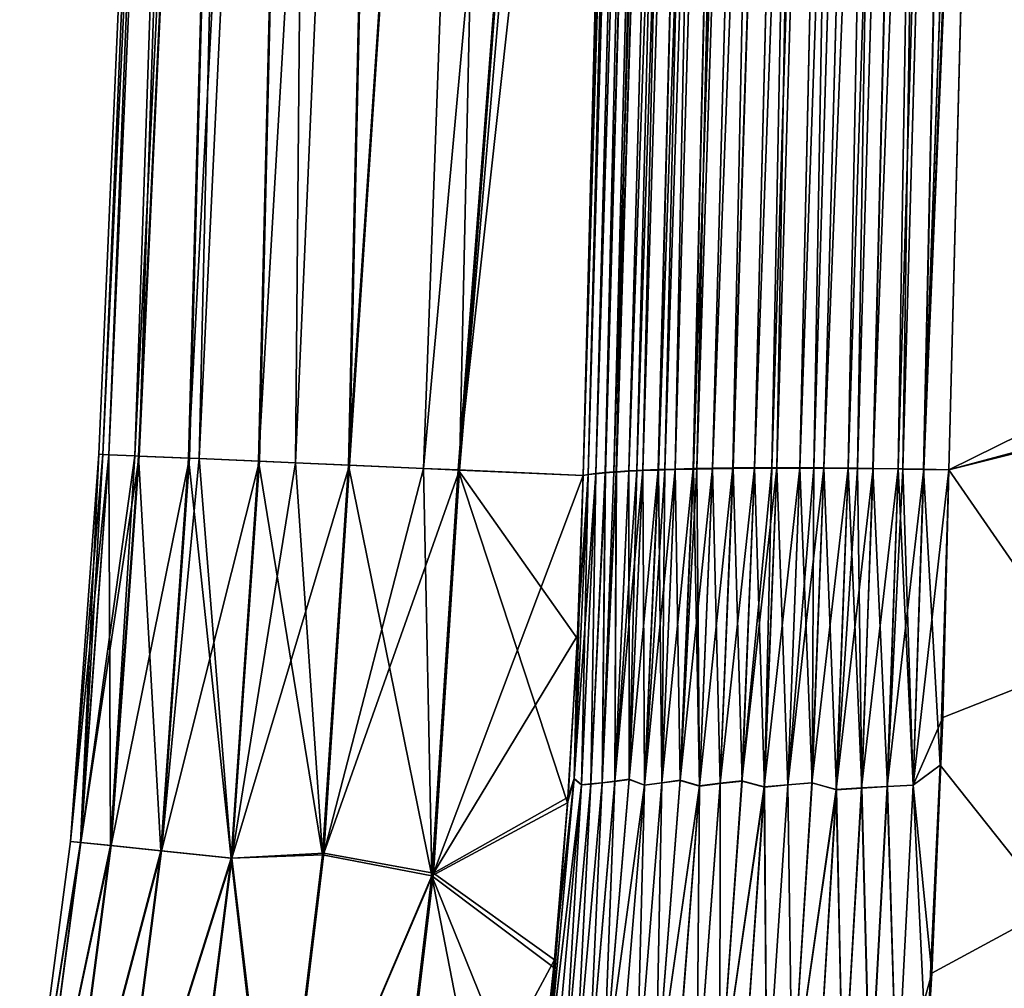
# Model space of a CAD drawing. Header units: metres. Extents: x -2 to 102, y -85 to 102.
# Tile 297 of 343: x 94.09 to 96.19, y 37.44 to 39.51. Entities that reach past the tile are written whole.
import ezdxf

# ---------------------------------------------------------------- set-up
doc = ezdxf.new("R2010")
doc.units = ezdxf.units.M
doc.layers.add('solid_21064300', color=7, linetype='CONTINUOUS')

msp = doc.modelspace()

# ---------------------------------------------------------------- linework, layer by layer
at = {"layer": 'solid_21064300'}
for points in [[(95.491081, 45.150414, 9.238397), (95.301392, 38.537289, 9.530889), (95.317917, 38.539455, 9.582967)], [(95.491081, 45.150414, 9.238397), (95.466171, 45.096939, 9.152744), (95.301392, 38.537289, 9.530889)], [(95.491081, 45.150414, 9.238397), (95.317917, 38.539455, 9.582967), (95.337967, 38.541473, 9.633803)], [(95.524361, 45.15361, 9.323178), (95.337967, 38.541473, 9.633803), (95.356407, 38.542969, 9.67327)], [(95.524361, 45.15361, 9.323178), (95.491081, 45.150414, 9.238397), (95.337967, 38.541473, 9.633803)], [(95.566597, 45.142269, -9.404232), (95.361687, 38.542671, -9.683724), (95.356377, 38.54232, -9.673306)], [(95.566597, 45.142269, -9.404232), (95.356377, 38.54232, -9.673306), (95.523895, 45.139561, -9.323754)], [(95.524361, 45.15361, 9.323178), (95.356407, 38.542969, 9.67327), (95.361443, 38.543335, 9.683156)], [(95.56707, 45.156319, 9.403641), (95.361443, 38.543335, 9.683156), (95.388245, 38.545029, 9.730797)], [(95.56707, 45.156319, 9.403641), (95.524361, 45.15361, 9.323178), (95.361443, 38.543335, 9.683156)], [(95.566597, 45.142269, -9.404232), (95.388504, 38.544239, -9.731308), (95.361687, 38.542671, -9.683724)], [(95.56707, 45.156319, 9.403641), (95.388245, 38.545029, 9.730797), (95.405708, 38.545956, 9.758232)], [(95.618179, 45.144455, -9.479347), (95.405685, 38.545086, -9.758277), (95.388504, 38.544239, -9.731308)], [(95.618179, 45.144455, -9.479347), (95.388504, 38.544239, -9.731308), (95.566597, 45.142269, -9.404232)], [(95.618179, 45.144455, -9.479347), (95.418503, 38.545654, -9.776953), (95.405685, 38.545086, -9.758277)], [(95.56707, 45.156319, 9.403641), (95.405708, 38.545956, 9.758232), (95.418243, 38.546551, 9.7765)], [(95.618652, 45.158501, 9.478742), (95.418243, 38.546551, 9.7765), (95.451294, 38.547894, 9.820052)], [(95.618652, 45.158501, 9.478742), (95.56707, 45.156319, 9.403641), (95.418243, 38.546551, 9.7765)], [(95.618179, 45.144455, -9.479347), (95.451546, 38.546913, -9.820446), (95.418503, 38.545654, -9.776953)], [(95.618652, 45.158501, 9.478742), (95.451294, 38.547894, 9.820052), (95.465073, 38.54837, 9.83652)], [(95.677963, 45.146084, -9.548125), (95.46505, 38.547356, -9.83657), (95.451546, 38.546913, -9.820446)], [(95.677963, 45.146084, -9.548125), (95.451546, 38.546913, -9.820446), (95.618179, 45.144455, -9.479347)], [(95.677963, 45.146084, -9.548125), (95.487488, 38.548008, -9.861586), (95.46505, 38.547356, -9.83657)], [(95.618652, 45.158501, 9.478742), (95.465073, 38.54837, 9.83652), (95.487244, 38.549049, 9.861248)], [(95.678444, 45.160126, 9.547505), (95.487244, 38.549049, 9.861248), (95.525932, 38.550014, 9.899897)], [(95.678444, 45.160126, 9.547505), (95.618652, 45.158501, 9.478742), (95.487244, 38.549049, 9.861248)], [(95.677963, 45.146084, -9.548125), (95.526154, 38.548935, -9.900178), (95.487488, 38.548008, -9.861586)], [(95.678444, 45.160126, 9.547505), (95.525932, 38.550014, 9.899897), (95.533592, 38.550175, 9.90695)], [(95.745186, 45.147137, -9.609674), (95.533569, 38.549088, -9.907001), (95.526154, 38.548935, -9.900178)], [(95.745186, 45.147137, -9.609674), (95.526154, 38.548935, -9.900178), (95.677963, 45.146084, -9.548125)], [(95.745186, 45.147137, -9.609674), (95.567368, 38.549686, -9.936043), (95.533569, 38.549088, -9.907001)], [(95.745659, 45.161179, 9.609038), (95.533592, 38.550175, 9.90695), (95.567177, 38.550781, 9.935814)], [(95.745659, 45.161179, 9.609038), (95.678444, 45.160126, 9.547505), (95.533592, 38.550175, 9.90695)], [(95.745659, 45.161179, 9.609038), (95.567177, 38.550781, 9.935814), (95.610237, 38.551342, 9.968457)], [(95.818962, 45.147602, -9.663193), (95.610939, 38.550262, -9.969014), (95.567368, 38.549686, -9.936043)], [(95.818962, 45.147602, -9.663193), (95.567368, 38.549686, -9.936043), (95.745186, 45.147137, -9.609674)], [(95.819435, 45.161644, 9.662544), (95.610237, 38.551342, 9.968457), (95.656525, 38.551712, 9.998799)], [(95.819435, 45.161644, 9.662544), (95.745659, 45.161179, 9.609038), (95.610237, 38.551342, 9.968457)], [(95.818962, 45.147602, -9.663193), (95.656654, 38.550659, -9.998937), (95.610939, 38.550262, -9.969014)], [(95.819435, 45.161644, 9.662544), (95.656525, 38.551712, 9.998799), (95.693848, 38.551857, 10.020112)], [(95.898338, 45.147472, -9.707987), (95.656654, 38.550659, -9.998937), (95.818962, 45.147602, -9.663193)], [(95.898338, 45.147472, -9.707987), (95.693825, 38.550842, -10.020155), (95.656654, 38.550659, -9.998937)], [(95.898338, 45.147472, -9.707987), (95.704308, 38.550873, -10.025671), (95.693825, 38.550842, -10.020155)], [(95.819435, 45.161644, 9.662544), (95.693848, 38.551857, 10.020112), (95.704216, 38.551872, 10.025572)], [(95.898811, 45.161514, 9.707327), (95.819435, 45.161644, 9.662544), (95.704216, 38.551872, 10.025572)], [(95.898811, 45.161514, 9.707327), (95.704216, 38.551872, 10.025572), (95.753624, 38.55183, 10.049026)], [(95.898338, 45.147472, -9.707987), (95.75367, 38.550907, -10.049092), (95.704308, 38.550873, -10.025671)], [(95.898811, 45.161514, 9.707327), (95.753624, 38.55183, 10.049026), (95.78315, 38.551708, 10.061133)], [(95.982285, 45.146751, -9.743477), (95.75367, 38.550907, -10.049092), (95.898338, 45.147472, -9.707987)], [(95.982285, 45.146751, -9.743477), (95.783134, 38.550842, -10.061169), (95.75367, 38.550907, -10.049092)], [(95.982285, 45.146751, -9.743477), (95.80452, 38.550755, -10.069091), (95.783134, 38.550842, -10.061169)], [(95.98275, 45.160793, 9.742805), (95.898811, 45.161514, 9.707327), (95.78315, 38.551708, 10.061133)], [(95.98275, 45.160793, 9.742805), (95.78315, 38.551708, 10.061133), (95.804512, 38.551582, 10.069051)], [(95.98275, 45.160793, 9.742805), (95.804512, 38.551582, 10.069051), (95.856651, 38.551128, 10.085553)], [(96.069717, 45.145447, -9.7692), (95.80452, 38.550755, -10.069091), (95.982285, 45.146751, -9.743477)], [(96.069717, 45.145447, -9.7692), (95.856613, 38.550426, -10.085573), (95.80452, 38.550755, -10.069091)], [(96.069717, 45.145447, -9.7692), (95.876801, 38.550251, -10.090927), (95.856613, 38.550426, -10.085573)], [(95.98275, 45.160793, 9.742805), (95.856651, 38.551128, 10.085553), (95.876808, 38.550903, 10.090902)], [(96.069717, 45.145447, -9.7692), (95.909706, 38.549915, -10.098463), (95.876801, 38.550251, -10.090927)], [(96.070175, 45.159485, 9.76852), (95.98275, 45.160793, 9.742805), (95.876808, 38.550903, 10.090902)], [(96.070175, 45.159485, 9.76852), (95.876808, 38.550903, 10.090902), (95.90979, 38.550472, 10.098456)], [(96.159492, 45.143574, -9.784824), (95.909706, 38.549915, -10.098463), (96.069717, 45.145447, -9.7692)], [(96.159492, 45.143574, -9.784824), (95.963554, 38.549229, -10.107699), (95.909706, 38.549915, -10.098463)], [(96.070175, 45.159485, 9.76852), (95.90979, 38.550472, 10.098456), (95.963684, 38.549618, 10.107701)], [(96.159492, 45.143574, -9.784824), (95.973396, 38.549084, -10.108981), (95.963554, 38.549229, -10.107699)], [(96.070175, 45.159485, 9.76852), (95.963684, 38.549618, 10.107701), (95.973404, 38.549446, 10.108968)], [(96.159492, 45.143574, -9.784824), (96.017906, 38.548367, -10.113239), (95.973396, 38.549084, -10.108981)], [(96.159943, 45.157612, 9.784138), (96.070175, 45.159485, 9.76852), (95.973404, 38.549446, 10.108968)], [(96.159943, 45.157612, 9.784138), (95.973404, 38.549446, 10.108968), (96.018066, 38.548569, 10.113243)], [(96.159492, 45.143574, -9.784824), (96.250328, 45.136292, -9.790385), (96.017906, 38.548367, -10.113239)], [(96.159943, 45.157612, 9.784138), (96.018066, 38.548569, 10.113243), (96.166275, 42.196522, 9.935244)], [(95.490623, 45.136364, -9.238958), (95.301559, 38.537148, -9.531609), (95.290771, 38.535412, -9.488543)], [(95.490623, 45.136364, -9.238958), (95.290771, 38.535412, -9.488543), (95.370514, 41.68026, -9.327082)], [(95.490623, 45.136364, -9.238958), (95.318123, 38.53912, -9.583641), (95.301559, 38.537148, -9.531609)], [(95.523895, 45.139561, -9.323754), (95.338196, 38.540962, -9.634425), (95.318123, 38.53912, -9.583641)], [(95.523895, 45.139561, -9.323754), (95.318123, 38.53912, -9.583641), (95.490623, 45.136364, -9.238958)], [(95.523895, 45.139561, -9.323754), (95.356377, 38.54232, -9.673306), (95.338196, 38.540962, -9.634425)], [(96.017906, 38.548367, -10.113239), (96.250328, 45.136292, -9.790385), (96.245575, 44.975178, -9.798325)], [(95.466171, 45.096939, 9.152744), (95.290771, 38.535316, 9.488546), (95.301392, 38.537289, 9.530889)], [(95.290771, 38.535316, 9.488546), (95.466171, 45.096939, 9.152744), (95.428825, 43.795959, 9.218991)], [(96.017906, 38.548367, -10.113239), (96.245575, 44.975178, -9.798325), (96.151764, 41.658005, -9.96178)], [(94.487244, 43.864376, -0.000011), (94.265068, 38.580231, -0.869357), (94.256485, 38.580605, 0.008114)], [(94.487244, 43.864376, -0.000011), (94.256485, 38.580605, 0.008114), (94.265068, 38.580231, 0.869384)], [(94.51355, 43.863232, -1.54674), (94.265068, 38.580231, -0.869357), (94.487244, 43.864376, -0.000011)], [(94.487244, 43.864376, -0.000011), (94.265068, 38.580231, 0.869384), (94.278152, 38.579659, 1.381453)], [(94.51355, 43.863232, -1.54674), (94.277649, 38.579681, -1.365233), (94.265068, 38.580231, -0.869357)], [(94.51355, 43.863232, -1.54674), (94.333694, 38.577236, -2.60674), (94.277649, 38.579681, -1.365233)], [(94.487244, 43.864376, -0.000011), (94.278152, 38.579659, 1.381453), (94.51355, 43.863232, 1.546719)], [(94.51355, 43.863232, 1.546719), (94.278152, 38.579659, 1.381453), (94.333702, 38.577236, 2.606767)], [(94.592415, 43.859818, -3.09154), (94.333694, 38.577236, -2.60674), (94.51355, 43.863232, -1.54674)], [(94.592415, 43.859818, -3.09154), (94.341629, 38.576889, -2.737249), (94.333694, 38.577236, -2.60674)], [(94.51355, 43.863232, 1.546719), (94.333702, 38.577236, 2.606767), (94.342644, 38.576847, 2.753446)], [(94.592415, 43.859818, -3.09154), (94.448357, 38.572231, -4.106599), (94.341629, 38.576889, -2.737249)], [(94.51355, 43.863232, 1.546719), (94.342644, 38.576847, 2.753446), (94.592415, 43.859818, 3.091518)], [(94.592415, 43.859818, 3.091518), (94.342644, 38.576847, 2.753446), (94.449875, 38.572166, 4.122756)], [(94.723648, 43.854164, -4.632721), (94.448357, 38.572231, -4.106599), (94.592415, 43.859818, -3.09154)], [(94.592415, 43.859818, 3.091518), (94.449875, 38.572166, 4.122756), (94.470856, 38.571251, 4.340077)], [(94.592415, 43.859818, 3.091518), (94.470856, 38.571251, 4.340077), (94.723648, 43.854164, 4.6327)], [(94.723648, 43.854164, -4.632721), (94.470848, 38.571251, -4.340052), (94.448357, 38.572231, -4.106599)], [(94.723648, 43.854164, -4.632721), (94.59774, 38.565716, -5.471946), (94.470848, 38.571251, -4.340052)], [(94.723648, 43.854164, 4.6327), (94.470856, 38.571251, 4.340077), (94.599754, 38.565632, 5.488049)], [(94.907066, 43.846329, -6.168604), (94.59774, 38.565716, -5.471946), (94.723648, 43.854164, -4.632721)], [(94.907066, 43.846329, -6.168604), (94.676315, 38.562283, -6.066584), (94.59774, 38.565716, -5.471946)], [(94.723648, 43.854164, 4.6327), (94.599754, 38.565632, 5.488049), (94.676315, 38.56229, 6.066607)], [(94.723648, 43.854164, 4.6327), (94.676315, 38.56229, 6.066607), (94.907059, 43.846329, 6.168583)], [(94.907066, 43.846329, -6.168604), (94.789619, 38.557335, -6.831962), (94.676315, 38.562283, -6.066584)], [(94.907059, 43.846329, 6.168583), (94.676315, 38.56229, 6.066607), (94.792137, 38.557224, 6.847993)], [(95.142471, 43.836376, -7.697478), (94.789619, 38.557335, -6.831962), (94.907066, 43.846329, -6.168604)], [(94.907059, 43.846329, 6.168583), (94.792137, 38.557224, 6.847993), (95.142464, 43.836376, 7.697457)], [(95.142471, 43.836376, -7.697478), (94.94976, 38.550331, -7.783642), (94.789619, 38.557335, -6.831962)], [(95.142464, 43.836376, 7.697457), (94.792137, 38.557224, 6.847993), (94.949768, 38.550308, 7.783657)], [(95.428993, 43.801853, -9.218715), (94.94976, 38.550331, -7.783642), (95.142471, 43.836376, -7.697478)], [(95.142464, 43.836376, 7.697457), (94.949768, 38.550308, 7.783657), (95.026833, 38.546925, 8.201265)], [(95.142464, 43.836376, 7.697457), (95.026833, 38.546925, 8.201265), (95.428825, 43.795959, 9.218991)], [(95.428993, 43.801853, -9.218715), (95.023811, 38.547092, -8.18532), (94.94976, 38.550331, -7.783642)], [(95.370514, 41.68026, -9.327082), (95.023811, 38.547092, -8.18532), (95.428993, 43.801853, -9.218715)], [(95.406342, 42.994076, 9.2599), (95.428825, 43.795959, 9.218991), (95.026833, 38.546925, 8.201265)], [(95.428825, 43.795959, 9.218991), (95.406342, 42.994076, 9.2599), (95.290771, 38.535316, 9.488546)], [(95.406342, 42.994076, 9.2599), (95.026833, 38.546925, 8.201265), (95.290771, 38.535316, 9.488546)], [(96.018066, 38.548569, 10.113243), (96.071472, 38.547359, 10.115058), (96.166275, 42.196522, 9.935244)], [(99.709702, 40.342487, 10.026602), (96.166275, 42.196522, 9.935244), (96.071472, 38.547359, 10.115058)], [(95.370514, 41.68026, -9.327082), (95.290771, 38.535412, -9.488543), (95.023811, 38.547092, -8.18532)], [(96.017906, 38.548367, -10.113239), (96.151764, 41.658005, -9.96178), (96.071472, 38.547359, -10.115058)], [(96.071472, 38.547359, -10.115058), (96.151764, 41.658005, -9.96178), (99.688507, 39.51852, -10.067204)], [(99.686775, 39.449413, 10.070609), (99.709702, 40.342487, 10.026602), (96.071472, 38.547359, 10.115058)], [(96.071472, 38.547359, -10.115058), (99.688507, 39.51852, -10.067204), (99.536835, 33.529415, -10.362319)], [(99.686775, 39.449413, 10.070609), (95.752922, 34.46524, 10.316205), (95.664047, 33.875252, 10.345278)], [(99.536057, 33.500195, 10.363758), (99.686775, 39.449413, 10.070609), (95.664047, 33.875252, 10.345278)], [(99.686775, 39.449413, 10.070609), (95.831093, 35.080608, 10.285883), (95.752922, 34.46524, 10.316205)], [(99.686775, 39.449413, 10.070609), (95.898766, 35.708733, 10.254932), (95.831093, 35.080608, 10.285883)], [(99.686775, 39.449413, 10.070609), (95.955521, 36.324249, 10.224603), (95.898766, 35.708733, 10.254932)], [(99.686775, 39.449413, 10.070609), (96.001038, 36.908176, 10.195829), (95.955521, 36.324249, 10.224603)], [(99.686775, 39.449413, 10.070609), (96.035522, 37.472256, 10.168034), (96.001038, 36.908176, 10.195829)], [(99.686775, 39.449413, 10.070609), (96.058998, 38.01865, 10.14111), (96.035522, 37.472256, 10.168034)], [(99.686775, 39.449413, 10.070609), (96.071472, 38.547359, 10.115058), (96.058998, 38.01865, 10.14111)], [(94.196129, 37.753551, 0.008116), (94.256485, 38.580605, 0.008114), (94.217384, 37.751354, -1.365572)], [(94.265068, 38.580231, 0.869384), (94.256485, 38.580605, 0.008114), (94.196129, 37.753551, 0.008116)], [(94.278152, 38.579659, 1.381453), (94.265068, 38.580231, 0.869384), (94.196129, 37.753551, 0.008116)], [(94.217896, 37.751301, 1.381796), (94.278152, 38.579659, 1.381453), (94.196129, 37.753551, 0.008116)], [(94.256485, 38.580605, 0.008114), (94.265068, 38.580231, -0.869357), (94.217384, 37.751354, -1.365572)], [(94.265068, 38.580231, -0.869357), (94.277649, 38.579681, -1.365233), (94.217384, 37.751354, -1.365572)], [(94.217384, 37.751354, -1.365572), (94.277649, 38.579681, -1.365233), (94.281639, 37.74472, -2.737913)], [(94.333702, 38.577236, 2.606767), (94.278152, 38.579659, 1.381453), (94.217896, 37.751301, 1.381796)], [(94.342644, 38.576847, 2.753446), (94.333702, 38.577236, 2.606767), (94.217896, 37.751301, 1.381796)], [(94.282661, 37.744614, 2.754113), (94.342644, 38.576847, 2.753446), (94.217896, 37.751301, 1.381796)], [(94.277649, 38.579681, -1.365233), (94.333694, 38.577236, -2.60674), (94.281639, 37.74472, -2.737913)], [(94.333694, 38.577236, -2.60674), (94.341629, 38.576889, -2.737249), (94.281639, 37.74472, -2.737913)], [(94.281639, 37.74472, -2.737913), (94.341629, 38.576889, -2.737249), (94.388855, 37.733646, -4.107522)], [(94.449875, 38.572166, 4.122756), (94.342644, 38.576847, 2.753446), (94.282661, 37.744614, 2.754113)], [(94.390373, 37.73349, 4.123681), (94.449875, 38.572166, 4.122756), (94.282661, 37.744614, 2.754113)], [(94.341629, 38.576889, -2.737249), (94.448357, 38.572231, -4.106599), (94.388855, 37.733646, -4.107522)], [(94.388855, 37.733646, -4.107522), (94.448357, 38.572231, -4.106599), (94.538925, 37.71814, -5.473016)], [(94.470856, 38.571251, 4.340077), (94.449875, 38.572166, 4.122756), (94.390373, 37.73349, 4.123681)], [(94.599754, 38.565632, 5.488049), (94.470856, 38.571251, 4.340077), (94.390373, 37.73349, 4.123681)], [(94.540955, 37.717934, 5.489119), (94.599754, 38.565632, 5.488049), (94.390373, 37.73349, 4.123681)], [(94.448357, 38.572231, -4.106599), (94.470848, 38.571251, -4.340052), (94.538925, 37.71814, -5.473016)], [(94.470848, 38.571251, -4.340052), (94.59774, 38.565716, -5.471946), (94.538925, 37.71814, -5.473016)], [(94.538925, 37.71814, -5.473016), (94.59774, 38.565716, -5.471946), (94.734268, 37.725185, -6.833)], [(94.676315, 38.56229, 6.066607), (94.599754, 38.565632, 5.488049), (94.540955, 37.717934, 5.489119)], [(94.792137, 38.557224, 6.847993), (94.676315, 38.56229, 6.066607), (94.540955, 37.717934, 5.489119)], [(94.59774, 38.565716, -5.471946), (94.676315, 38.562283, -6.066584), (94.734268, 37.725185, -6.833)], [(94.676315, 38.562283, -6.066584), (94.789619, 38.557335, -6.831962), (94.734268, 37.725185, -6.833)], [(94.737137, 37.728516, 6.849026), (94.792137, 38.557224, 6.847993), (94.540955, 37.717934, 5.489119)], [(94.96759, 37.679886, -8.186195), (94.734268, 37.725185, -6.833), (94.789619, 38.557335, -6.831962)], [(94.949768, 38.550308, 7.783657), (94.792137, 38.557224, 6.847993), (94.737137, 37.728516, 6.849026)], [(95.026833, 38.546925, 8.201265), (94.949768, 38.550308, 7.783657), (94.737137, 37.728516, 6.849026)], [(94.97123, 37.686104, 8.202132), (95.026833, 38.546925, 8.201265), (94.737137, 37.728516, 6.849026)], [(94.94976, 38.550331, -7.783642), (94.96759, 37.679886, -8.186195), (94.789619, 38.557335, -6.831962)], [(94.94976, 38.550331, -7.783642), (95.023811, 38.547092, -8.18532), (94.96759, 37.679886, -8.186195)], [(95.257584, 37.835819, -9.517427), (94.96759, 37.679886, -8.186195), (95.023811, 38.547092, -8.18532)], [(95.290771, 38.535316, 9.488546), (95.026833, 38.546925, 8.201265), (94.97123, 37.686104, 8.202132)], [(95.278458, 38.186325, -9.505206), (95.023811, 38.547092, -8.18532), (95.290771, 38.535412, -9.488543)], [(95.278458, 38.186325, -9.505206), (95.257584, 37.835819, -9.517427), (95.023811, 38.547092, -8.18532)], [(95.30751, 37.876301, 9.661074), (95.337967, 38.541473, 9.633803), (95.317917, 38.539455, 9.582967)], [(95.331383, 37.878834, 9.710972), (95.337967, 38.541473, 9.633803), (95.30751, 37.876301, 9.661074)], [(95.307564, 37.876022, -9.661115), (95.338196, 38.540962, -9.634425), (95.331459, 37.878464, -9.71104)], [(95.318123, 38.53912, -9.583641), (95.338196, 38.540962, -9.634425), (95.307564, 37.876022, -9.661115)], [(95.331383, 37.878834, 9.710972), (95.361443, 38.543335, 9.683156), (95.337967, 38.541473, 9.633803)], [(95.358673, 37.882236, 9.759089), (95.361443, 38.543335, 9.683156), (95.331383, 37.878834, 9.710972)], [(95.331459, 37.878464, -9.71104), (95.361687, 38.542671, -9.683724), (95.35878, 37.881794, -9.759182)], [(95.356377, 38.54232, -9.673306), (95.361687, 38.542671, -9.683724), (95.331459, 37.878464, -9.71104)], [(95.338196, 38.540962, -9.634425), (95.356377, 38.54232, -9.673306), (95.331459, 37.878464, -9.71104)], [(95.361443, 38.543335, 9.683156), (95.356407, 38.542969, 9.67327), (95.337967, 38.541473, 9.633803)], [(95.418243, 38.546551, 9.7765), (95.405708, 38.545956, 9.758232), (95.358673, 37.882236, 9.759089)], [(95.389236, 37.886276, 9.805205), (95.418243, 38.546551, 9.7765), (95.358673, 37.882236, 9.759089)], [(95.405708, 38.545956, 9.758232), (95.388245, 38.545029, 9.730797), (95.358673, 37.882236, 9.759089)], [(95.358673, 37.882236, 9.759089), (95.388245, 38.545029, 9.730797), (95.361443, 38.543335, 9.683156)], [(95.35878, 37.881794, -9.759182), (95.388504, 38.544239, -9.731308), (95.389366, 37.885773, -9.80532)], [(95.361687, 38.542671, -9.683724), (95.388504, 38.544239, -9.731308), (95.35878, 37.881794, -9.759182)], [(95.388504, 38.544239, -9.731308), (95.405685, 38.545086, -9.758277), (95.389366, 37.885773, -9.80532)], [(95.451294, 38.547894, 9.820052), (95.418243, 38.546551, 9.7765), (95.389236, 37.886276, 9.805205)], [(95.42186, 37.874004, 9.849765), (95.451294, 38.547894, 9.820052), (95.389236, 37.886276, 9.805205)], [(95.389366, 37.885773, -9.80532), (95.418503, 38.545654, -9.776953), (95.42202, 37.873463, -9.849895)], [(95.405685, 38.545086, -9.758277), (95.418503, 38.545654, -9.776953), (95.389366, 37.885773, -9.80532)], [(95.418503, 38.545654, -9.776953), (95.451546, 38.546913, -9.820446), (95.42202, 37.873463, -9.849895)], [(95.487244, 38.549049, 9.861248), (95.465073, 38.54837, 9.83652), (95.42186, 37.874004, 9.849765)], [(95.458527, 37.87907, 9.891269), (95.487244, 38.549049, 9.861248), (95.42186, 37.874004, 9.849765)], [(95.465073, 38.54837, 9.83652), (95.451294, 38.547894, 9.820052), (95.42186, 37.874004, 9.849765)], [(95.42202, 37.873463, -9.849895), (95.451546, 38.546913, -9.820446), (95.458717, 37.878494, -9.891415)], [(95.451546, 38.546913, -9.820446), (95.46505, 38.547356, -9.83657), (95.458717, 37.878494, -9.891415)], [(95.525932, 38.550014, 9.899897), (95.487244, 38.549049, 9.861248), (95.458527, 37.87907, 9.891269)], [(95.497963, 37.884407, 9.930166), (95.525932, 38.550014, 9.899897), (95.458527, 37.87907, 9.891269)], [(95.458717, 37.878494, -9.891415), (95.487488, 38.548008, -9.861586), (95.498177, 37.883766, -9.930319)], [(95.46505, 38.547356, -9.83657), (95.487488, 38.548008, -9.861586), (95.458717, 37.878494, -9.891415)], [(95.487488, 38.548008, -9.861586), (95.526154, 38.548935, -9.900178), (95.498177, 37.883766, -9.930319)], [(95.567177, 38.550781, 9.935814), (95.533592, 38.550175, 9.90695), (95.497963, 37.884407, 9.930166)], [(95.538933, 37.872311, 9.967028), (95.567177, 38.550781, 9.935814), (95.497963, 37.884407, 9.930166)], [(95.533592, 38.550175, 9.90695), (95.525932, 38.550014, 9.899897), (95.497963, 37.884407, 9.930166)], [(95.498177, 37.883766, -9.930319), (95.526154, 38.548935, -9.900178), (95.5392, 37.871716, -9.96719)], [(95.526154, 38.548935, -9.900178), (95.533569, 38.549088, -9.907001), (95.5392, 37.871716, -9.96719)], [(95.533569, 38.549088, -9.907001), (95.567368, 38.549686, -9.936043), (95.5392, 37.871716, -9.96719)], [(95.610237, 38.551342, 9.968457), (95.567177, 38.550781, 9.935814), (95.538933, 37.872311, 9.967028)], [(95.583344, 37.877728, 10.000208), (95.610237, 38.551342, 9.968457), (95.538933, 37.872311, 9.967028)], [(95.5392, 37.871716, -9.96719), (95.567368, 38.549686, -9.936043), (95.583649, 37.877136, -10.000374)], [(95.567368, 38.549686, -9.936043), (95.610939, 38.550262, -9.969014), (95.583649, 37.877136, -10.000374)], [(95.656525, 38.551712, 9.998799), (95.610237, 38.551342, 9.968457), (95.583344, 37.877728, 10.000208)], [(95.629906, 37.882961, 10.030291), (95.656525, 38.551712, 9.998799), (95.583344, 37.877728, 10.000208)], [(95.583649, 37.877136, -10.000374), (95.610939, 38.550262, -9.969014), (95.630249, 37.882393, -10.030456)], [(95.610939, 38.550262, -9.969014), (95.656654, 38.550659, -9.998937), (95.630249, 37.882393, -10.030456)], [(95.704216, 38.551872, 10.025572), (95.693848, 38.551857, 10.020112), (95.629906, 37.882961, 10.030291)], [(95.677437, 37.869968, 10.057972), (95.704216, 38.551872, 10.025572), (95.629906, 37.882961, 10.030291)], [(95.693848, 38.551857, 10.020112), (95.656525, 38.551712, 9.998799), (95.629906, 37.882961, 10.030291)], [(95.630249, 37.882393, -10.030456), (95.656654, 38.550659, -9.998937), (95.677818, 37.869434, -10.05813)], [(95.656654, 38.550659, -9.998937), (95.693825, 38.550842, -10.020155), (95.677818, 37.869434, -10.05813)], [(95.753624, 38.55183, 10.049026), (95.704216, 38.551872, 10.025572), (95.677437, 37.869968, 10.057972)], [(95.727676, 37.874706, 10.081478), (95.753624, 38.55183, 10.049026), (95.677437, 37.869968, 10.057972)], [(95.677818, 37.869434, -10.05813), (95.704308, 38.550873, -10.025671), (95.728104, 37.874218, -10.081627)], [(95.693825, 38.550842, -10.020155), (95.704308, 38.550873, -10.025671), (95.677818, 37.869434, -10.05813)], [(95.704308, 38.550873, -10.025671), (95.75367, 38.550907, -10.049092), (95.728104, 37.874218, -10.081627)], [(95.78315, 38.551708, 10.061133), (95.753624, 38.55183, 10.049026), (95.727676, 37.874706, 10.081478)], [(95.804512, 38.551582, 10.069051), (95.78315, 38.551708, 10.061133), (95.727676, 37.874706, 10.081478)], [(95.779388, 37.87904, 10.101524), (95.804512, 38.551582, 10.069051), (95.727676, 37.874706, 10.081478)], [(95.728104, 37.874218, -10.081627), (95.75367, 38.550907, -10.049092), (95.779854, 37.878609, -10.101658)], [(95.75367, 38.550907, -10.049092), (95.783134, 38.550842, -10.061169), (95.779854, 37.878609, -10.101658)], [(95.856651, 38.551128, 10.085553), (95.804512, 38.551582, 10.069051), (95.779388, 37.87904, 10.101524)], [(95.831421, 37.864368, 10.118916), (95.856651, 38.551128, 10.085553), (95.779388, 37.87904, 10.101524)], [(95.783134, 38.550842, -10.061169), (95.80452, 38.550755, -10.069091), (95.779854, 37.878609, -10.101658)], [(95.779854, 37.878609, -10.101658), (95.80452, 38.550755, -10.069091), (95.831932, 37.864014, -10.119031)], [(95.80452, 38.550755, -10.069091), (95.856613, 38.550426, -10.085573), (95.831932, 37.864014, -10.119031)], [(95.876808, 38.550903, 10.090902), (95.856651, 38.551128, 10.085553), (95.831421, 37.864368, 10.118916)], [(95.90979, 38.550472, 10.098456), (95.876808, 38.550903, 10.090902), (95.831421, 37.864368, 10.118916)], [(95.885384, 37.867939, 10.131788), (95.90979, 38.550472, 10.098456), (95.831421, 37.864368, 10.118916)], [(95.831932, 37.864014, -10.119031), (95.856613, 38.550426, -10.085573), (95.885933, 37.867672, -10.13188)], [(95.856613, 38.550426, -10.085573), (95.876801, 38.550251, -10.090927), (95.885933, 37.867672, -10.13188)], [(95.876801, 38.550251, -10.090927), (95.909706, 38.549915, -10.098463), (95.885933, 37.867672, -10.13188)], [(95.963684, 38.549618, 10.107701), (95.90979, 38.550472, 10.098456), (95.885384, 37.867939, 10.131788)], [(95.940071, 37.871063, 10.140974), (95.963684, 38.549618, 10.107701), (95.885384, 37.867939, 10.131788)], [(95.885933, 37.867672, -10.13188), (95.909706, 38.549915, -10.098463), (95.940659, 37.870888, -10.141039)], [(95.909706, 38.549915, -10.098463), (95.963554, 38.549229, -10.107699), (95.940659, 37.870888, -10.141039)], [(95.973404, 38.549446, 10.108968), (95.963684, 38.549618, 10.107701), (95.940071, 37.871063, 10.140974)], [(96.018066, 38.548569, 10.113243), (95.973404, 38.549446, 10.108968), (95.940071, 37.871063, 10.140974)], [(95.995239, 37.873737, 10.146433), (96.018066, 38.548569, 10.113243), (95.940071, 37.871063, 10.140974)], [(95.940659, 37.870888, -10.141039), (95.963554, 38.549229, -10.107699), (95.995872, 37.873676, -10.146465)], [(95.963554, 38.549229, -10.107699), (95.973396, 38.549084, -10.108981), (95.995872, 37.873676, -10.146465)], [(95.973396, 38.549084, -10.108981), (96.017906, 38.548367, -10.113239), (95.995872, 37.873676, -10.146465)], [(95.995239, 37.873737, 10.146433), (96.071472, 38.547359, 10.115058), (96.018066, 38.548569, 10.113243)], [(95.995239, 37.873737, 10.146433), (96.058998, 38.01865, 10.14111), (96.071472, 38.547359, 10.115058)], [(95.995872, 37.873676, -10.146465), (96.017906, 38.548367, -10.113239), (96.053352, 37.916386, -10.14615)], [(96.017906, 38.548367, -10.113239), (96.071472, 38.547359, -10.115058), (96.053352, 37.916386, -10.14615)], [(96.053352, 37.916386, -10.14615), (96.071472, 38.547359, -10.115058), (99.536835, 33.529415, -10.362319)], [(95.278816, 38.193356, 9.505054), (95.290771, 38.535316, 9.488546), (94.97123, 37.686104, 8.202132)], [(95.271408, 37.887188, -9.556499), (95.290771, 38.535412, -9.488543), (95.301559, 38.537148, -9.531609)], [(95.271408, 37.887188, -9.556499), (95.301559, 38.537148, -9.531609), (95.287201, 37.874363, -9.60965)], [(95.271408, 37.887188, -9.556499), (95.278458, 38.186325, -9.505206), (95.290771, 38.535412, -9.488543)], [(95.317917, 38.539455, 9.582967), (95.301392, 38.537289, 9.530889), (95.271423, 37.887974, 9.556494)], [(95.287155, 37.874542, 9.609637), (95.317917, 38.539455, 9.582967), (95.271423, 37.887974, 9.556494)], [(95.301392, 38.537289, 9.530889), (95.278816, 38.193356, 9.505054), (95.271423, 37.887974, 9.556494)], [(95.301392, 38.537289, 9.530889), (95.290771, 38.535316, 9.488546), (95.278816, 38.193356, 9.505054)], [(95.30751, 37.876301, 9.661074), (95.317917, 38.539455, 9.582967), (95.287155, 37.874542, 9.609637)], [(95.287201, 37.874363, -9.60965), (95.318123, 38.53912, -9.583641), (95.307564, 37.876022, -9.661115)], [(95.301559, 38.537148, -9.531609), (95.318123, 38.53912, -9.583641), (95.287201, 37.874363, -9.60965)], [(95.258499, 37.848286, 9.517179), (95.278816, 38.193356, 9.505054), (94.97123, 37.686104, 8.202132)], [(95.271408, 37.887188, -9.556499), (95.257584, 37.835819, -9.517427), (95.278458, 38.186325, -9.505206)], [(95.271423, 37.887974, 9.556494), (95.278816, 38.193356, 9.505054), (95.258499, 37.848286, 9.517179)], [(95.995239, 37.873737, 10.146433), (96.035522, 37.472256, 10.168034), (96.058998, 38.01865, 10.14111)], [(95.995872, 37.873676, -10.146465), (96.053352, 37.916386, -10.14615), (96.023743, 37.285728, -10.177225)], [(96.023743, 37.285728, -10.177225), (96.053352, 37.916386, -10.14615), (99.536835, 33.529415, -10.362319)], [(95.271423, 37.887974, 9.556494), (95.229591, 37.500324, 9.524928), (95.212677, 37.240845, 9.568104)], [(95.287155, 37.874542, 9.609637), (95.271423, 37.887974, 9.556494), (95.212677, 37.240845, 9.568104)], [(95.271423, 37.887974, 9.556494), (95.258499, 37.848286, 9.517179), (95.229591, 37.500324, 9.524928)], [(95.21257, 37.239414, -9.568387), (95.257584, 37.835819, -9.517427), (95.271408, 37.887188, -9.556499)], [(95.21257, 37.239414, -9.568387), (95.271408, 37.887188, -9.556499), (95.287201, 37.874363, -9.60965)], [(95.21257, 37.239414, -9.568387), (95.287201, 37.874363, -9.60965), (95.226753, 37.211609, -9.623315)], [(95.2267, 37.211666, 9.623031), (95.287155, 37.874542, 9.609637), (95.212677, 37.240845, 9.568104)], [(95.247894, 37.212875, 9.676413), (95.287155, 37.874542, 9.609637), (95.2267, 37.211666, 9.623031)], [(95.226753, 37.211609, -9.623315), (95.287201, 37.874363, -9.60965), (95.247948, 37.212761, -9.676696)], [(95.247894, 37.212875, 9.676413), (95.30751, 37.876301, 9.661074), (95.287155, 37.874542, 9.609637)], [(95.272881, 37.215797, 9.728185), (95.30751, 37.876301, 9.661074), (95.247894, 37.212875, 9.676413)], [(95.247948, 37.212761, -9.676696), (95.307564, 37.876022, -9.661115), (95.272942, 37.21563, -9.728465)], [(95.287201, 37.874363, -9.60965), (95.307564, 37.876022, -9.661115), (95.247948, 37.212761, -9.676696)], [(95.272881, 37.215797, 9.728185), (95.331383, 37.878834, 9.710972), (95.30751, 37.876301, 9.661074)], [(95.301552, 37.220631, 9.778081), (95.331383, 37.878834, 9.710972), (95.272881, 37.215797, 9.728185)], [(95.272942, 37.21563, -9.728465), (95.331459, 37.878464, -9.71104), (95.301613, 37.220421, -9.778358)], [(95.307564, 37.876022, -9.661115), (95.331459, 37.878464, -9.71104), (95.272942, 37.21563, -9.728465)], [(95.301552, 37.220631, 9.778081), (95.358673, 37.882236, 9.759089), (95.331383, 37.878834, 9.710972)], [(95.333702, 37.226929, 9.825859), (95.358673, 37.882236, 9.759089), (95.301552, 37.220631, 9.778081)], [(95.301613, 37.220421, -9.778358), (95.35878, 37.881794, -9.759182), (95.333778, 37.226688, -9.826131)], [(95.331459, 37.878464, -9.71104), (95.35878, 37.881794, -9.759182), (95.301613, 37.220421, -9.778358)], [(95.333702, 37.226929, 9.825859), (95.389236, 37.886276, 9.805205), (95.358673, 37.882236, 9.759089)], [(95.42186, 37.874004, 9.849765), (95.389236, 37.886276, 9.805205), (95.333702, 37.226929, 9.825859)], [(95.365723, 37.200958, 9.872244), (95.42186, 37.874004, 9.849765), (95.333702, 37.226929, 9.825859)], [(95.333778, 37.226688, -9.826131), (95.389366, 37.885773, -9.80532), (95.42202, 37.873463, -9.849895)], [(95.35878, 37.881794, -9.759182), (95.389366, 37.885773, -9.80532), (95.333778, 37.226688, -9.826131)], [(95.333778, 37.226688, -9.826131), (95.42202, 37.873463, -9.849895), (95.365814, 37.200706, -9.872516)], [(95.404396, 37.209702, 9.915214), (95.42186, 37.874004, 9.849765), (95.365723, 37.200958, 9.872244)], [(95.365814, 37.200706, -9.872516), (95.42202, 37.873463, -9.849895), (95.404495, 37.209438, -9.915475)], [(95.404396, 37.209702, 9.915214), (95.458527, 37.87907, 9.891269), (95.42186, 37.874004, 9.849765)], [(95.445961, 37.219208, 9.955425), (95.458527, 37.87907, 9.891269), (95.404396, 37.209702, 9.915214)], [(95.404495, 37.209438, -9.915475), (95.458717, 37.878494, -9.891415), (95.446053, 37.218842, -9.955665)], [(95.42202, 37.873463, -9.849895), (95.458717, 37.878494, -9.891415), (95.404495, 37.209438, -9.915475)], [(95.445961, 37.219208, 9.955425), (95.497963, 37.884407, 9.930166), (95.458527, 37.87907, 9.891269)], [(95.538933, 37.872311, 9.967028), (95.497963, 37.884407, 9.930166), (95.445961, 37.219208, 9.955425)], [(95.486877, 37.19421, 9.993963), (95.538933, 37.872311, 9.967028), (95.445961, 37.219208, 9.955425)], [(95.446053, 37.218842, -9.955665), (95.498177, 37.883766, -9.930319), (95.5392, 37.871716, -9.96719)], [(95.458717, 37.878494, -9.891415), (95.498177, 37.883766, -9.930319), (95.446053, 37.218842, -9.955665)], [(95.446053, 37.218842, -9.955665), (95.5392, 37.871716, -9.96719), (95.487007, 37.193947, -9.994205)], [(95.533623, 37.204311, 10.028208), (95.538933, 37.872311, 9.967028), (95.486877, 37.19421, 9.993963)], [(95.487007, 37.193947, -9.994205), (95.5392, 37.871716, -9.96719), (95.533775, 37.204056, -10.028435)], [(95.533623, 37.204311, 10.028208), (95.583344, 37.877728, 10.000208), (95.538933, 37.872311, 9.967028)], [(95.582535, 37.214298, 10.059197), (95.583344, 37.877728, 10.000208), (95.533623, 37.204311, 10.028208)], [(95.533775, 37.204056, -10.028435), (95.583649, 37.877136, -10.000374), (95.582703, 37.214058, -10.059407)], [(95.5392, 37.871716, -9.96719), (95.583649, 37.877136, -10.000374), (95.533775, 37.204056, -10.028435)], [(95.582535, 37.214298, 10.059197), (95.629906, 37.882961, 10.030291), (95.583344, 37.877728, 10.000208)], [(95.677437, 37.869968, 10.057972), (95.629906, 37.882961, 10.030291), (95.582535, 37.214298, 10.059197)], [(95.630379, 37.18816, 10.088348), (95.677437, 37.869968, 10.057972), (95.582535, 37.214298, 10.059197)], [(95.582703, 37.214058, -10.059407), (95.630249, 37.882393, -10.030456), (95.677818, 37.869434, -10.05813)], [(95.583649, 37.877136, -10.000374), (95.630249, 37.882393, -10.030456), (95.582703, 37.214058, -10.059407)], [(95.582703, 37.214058, -10.059407), (95.677818, 37.869434, -10.05813), (95.630562, 37.187954, -10.088541)], [(95.68306, 37.197613, 10.112511), (95.677437, 37.869968, 10.057972), (95.630379, 37.18816, 10.088348)], [(95.630562, 37.187954, -10.088541), (95.677818, 37.869434, -10.05813), (95.683258, 37.197433, -10.112681)], [(95.68306, 37.197613, 10.112511), (95.727676, 37.874706, 10.081478), (95.677437, 37.869968, 10.057972)], [(95.677818, 37.869434, -10.05813), (95.728104, 37.874218, -10.081627), (95.683258, 37.197433, -10.112681)], [(95.737167, 37.206497, 10.133068), (95.727676, 37.874706, 10.081478), (95.68306, 37.197613, 10.112511)], [(95.683258, 37.197433, -10.112681), (95.728104, 37.874218, -10.081627), (95.737381, 37.206352, -10.133215)], [(95.737167, 37.206497, 10.133068), (95.779388, 37.87904, 10.101524), (95.727676, 37.874706, 10.081478)], [(95.728104, 37.874218, -10.081627), (95.779854, 37.878609, -10.101658), (95.737381, 37.206352, -10.133215)], [(95.831421, 37.864368, 10.118916), (95.779388, 37.87904, 10.101524), (95.737167, 37.206497, 10.133068)], [(95.737381, 37.206352, -10.133215), (95.779854, 37.878609, -10.101658), (95.831932, 37.864014, -10.119031)], [(95.846146, 37.185509, 10.164827), (95.885384, 37.867939, 10.131788), (95.831421, 37.864368, 10.118916)], [(95.831932, 37.864014, -10.119031), (95.885933, 37.867672, -10.13188), (95.84639, 37.185467, -10.164919)], [(95.903206, 37.192661, 10.174146), (95.885384, 37.867939, 10.131788), (95.846146, 37.185509, 10.164827)], [(95.84639, 37.185467, -10.164919), (95.885933, 37.867672, -10.13188), (95.903458, 37.192677, -10.174207)], [(95.903206, 37.192661, 10.174146), (95.940071, 37.871063, 10.140974), (95.885384, 37.867939, 10.131788)], [(95.885933, 37.867672, -10.13188), (95.940659, 37.870888, -10.141039), (95.903458, 37.192677, -10.174207)], [(95.960678, 37.19915, 10.179611), (95.940071, 37.871063, 10.140974), (95.903206, 37.192661, 10.174146)], [(95.903458, 37.192677, -10.174207), (95.940659, 37.870888, -10.141039), (95.960945, 37.199234, -10.179638)], [(95.960678, 37.19915, 10.179611), (95.995239, 37.873737, 10.146433), (95.940071, 37.871063, 10.140974)], [(95.940659, 37.870888, -10.141039), (95.995872, 37.873676, -10.146465), (95.960945, 37.199234, -10.179638)], [(95.960678, 37.19915, 10.179611), (96.035522, 37.472256, 10.168034), (95.995239, 37.873737, 10.146433)], [(95.960945, 37.199234, -10.179638), (95.995872, 37.873676, -10.146465), (96.023743, 37.285728, -10.177225)], [(95.229591, 37.500324, 9.524928), (95.258499, 37.848286, 9.517179), (94.97123, 37.686104, 8.202132)], [(95.789764, 37.177681, 10.15169), (95.831421, 37.864368, 10.118916), (95.737167, 37.206497, 10.133068)], [(95.737381, 37.206352, -10.133215), (95.831932, 37.864014, -10.119031), (95.789986, 37.177589, -10.151811)], [(95.846146, 37.185509, 10.164827), (95.831421, 37.864368, 10.118916), (95.789764, 37.177681, 10.15169)], [(95.789986, 37.177589, -10.151811), (95.831932, 37.864014, -10.119031), (95.84639, 37.185467, -10.164919)], [(95.257584, 37.835819, -9.517427), (95.228043, 37.484119, -9.525216), (94.96759, 37.679886, -8.186195)], [(95.21257, 37.239414, -9.568387), (95.228043, 37.484119, -9.525216), (95.257584, 37.835819, -9.517427)], [(94.087601, 36.931431, 0.008119), (94.196129, 37.753551, 0.008116), (94.217384, 37.751354, -1.365572)], [(94.217896, 37.751301, 1.381796), (94.196129, 37.753551, 0.008116), (94.087601, 36.931431, 0.008119)], [(94.087601, 36.931431, 0.008119), (94.217384, 37.751354, -1.365572), (94.108948, 36.927944, -1.366026)], [(94.109459, 36.92786, 1.382256), (94.217896, 37.751301, 1.381796), (94.087601, 36.931431, 0.008119)], [(94.108948, 36.927944, -1.366026), (94.217384, 37.751354, -1.365572), (94.281639, 37.74472, -2.737913)], [(94.108948, 36.927944, -1.366026), (94.281639, 37.74472, -2.737913), (94.173492, 36.917408, -2.738752)], [(94.282661, 37.744614, 2.754113), (94.217896, 37.751301, 1.381796), (94.109459, 36.92786, 1.382256)], [(94.174507, 36.91724, 2.754956), (94.282661, 37.744614, 2.754113), (94.109459, 36.92786, 1.382256)], [(94.173492, 36.917408, -2.738752), (94.281639, 37.74472, -2.737913), (94.388855, 37.733646, -4.107522)], [(94.390373, 37.73349, 4.123681), (94.282661, 37.744614, 2.754113), (94.174507, 36.91724, 2.754956)], [(94.173492, 36.917408, -2.738752), (94.388855, 37.733646, -4.107522), (94.281174, 36.89983, -4.108591)], [(94.2827, 36.899578, 4.124752), (94.390373, 37.73349, 4.123681), (94.174507, 36.91724, 2.754956)], [(94.281174, 36.89983, -4.108591), (94.388855, 37.733646, -4.107522), (94.538925, 37.71814, -5.473016)], [(94.540955, 37.717934, 5.489119), (94.390373, 37.73349, 4.123681), (94.2827, 36.899578, 4.124752)], [(94.538925, 37.71814, -5.473016), (94.734268, 37.725185, -6.833), (94.633598, 36.897171, -6.833785)], [(94.637207, 36.9039, 6.849804), (94.737137, 37.728516, 6.849026), (94.540955, 37.717934, 5.489119)], [(94.96759, 37.679886, -8.186195), (94.633598, 36.897171, -6.833785), (94.734268, 37.725185, -6.833)], [(94.97123, 37.686104, 8.202132), (94.737137, 37.728516, 6.849026), (94.637207, 36.9039, 6.849804)], [(94.281174, 36.89983, -4.108591), (94.538925, 37.71814, -5.473016), (94.431892, 36.875206, -5.474091)], [(94.433929, 36.874878, 5.490192), (94.540955, 37.717934, 5.489119), (94.2827, 36.899578, 4.124752)], [(94.431892, 36.875206, -5.474091), (94.538925, 37.71814, -5.473016), (94.633598, 36.897171, -6.833785)], [(94.637207, 36.9039, 6.849804), (94.540955, 37.717934, 5.489119), (94.433929, 36.874878, 5.490192)], [(94.863541, 36.816902, -8.1864), (94.633598, 36.897171, -6.833785), (94.96759, 37.679886, -8.186195)], [(94.868515, 36.829422, 8.202333), (94.97123, 37.686104, 8.202132), (94.637207, 36.9039, 6.849804)], [(95.142441, 36.777973, -9.52743), (94.863541, 36.816902, -8.1864), (94.96759, 37.679886, -8.186195)], [(95.229591, 37.500324, 9.524928), (94.97123, 37.686104, 8.202132), (94.868515, 36.829422, 8.202333)], [(95.189697, 37.131428, -9.528549), (95.142441, 36.777973, -9.52743), (94.96759, 37.679886, -8.186195)], [(95.228043, 37.484119, -9.525216), (95.189697, 37.131428, -9.528549), (94.96759, 37.679886, -8.186195)], [(95.191811, 37.149277, 9.528293), (95.229591, 37.500324, 9.524928), (94.868515, 36.829422, 8.202333)], [(95.212677, 37.240845, 9.568104), (95.229591, 37.500324, 9.524928), (95.191811, 37.149277, 9.528293)], [(95.21257, 37.239414, -9.568387), (95.189697, 37.131428, -9.528549), (95.228043, 37.484119, -9.525216)], [(95.960678, 37.19915, 10.179611), (96.001038, 36.908176, 10.195829), (96.035522, 37.472256, 10.168034)]]:
    msp.add_3dface(points, dxfattribs=at)

doc.saveas('drawing.dxf')
